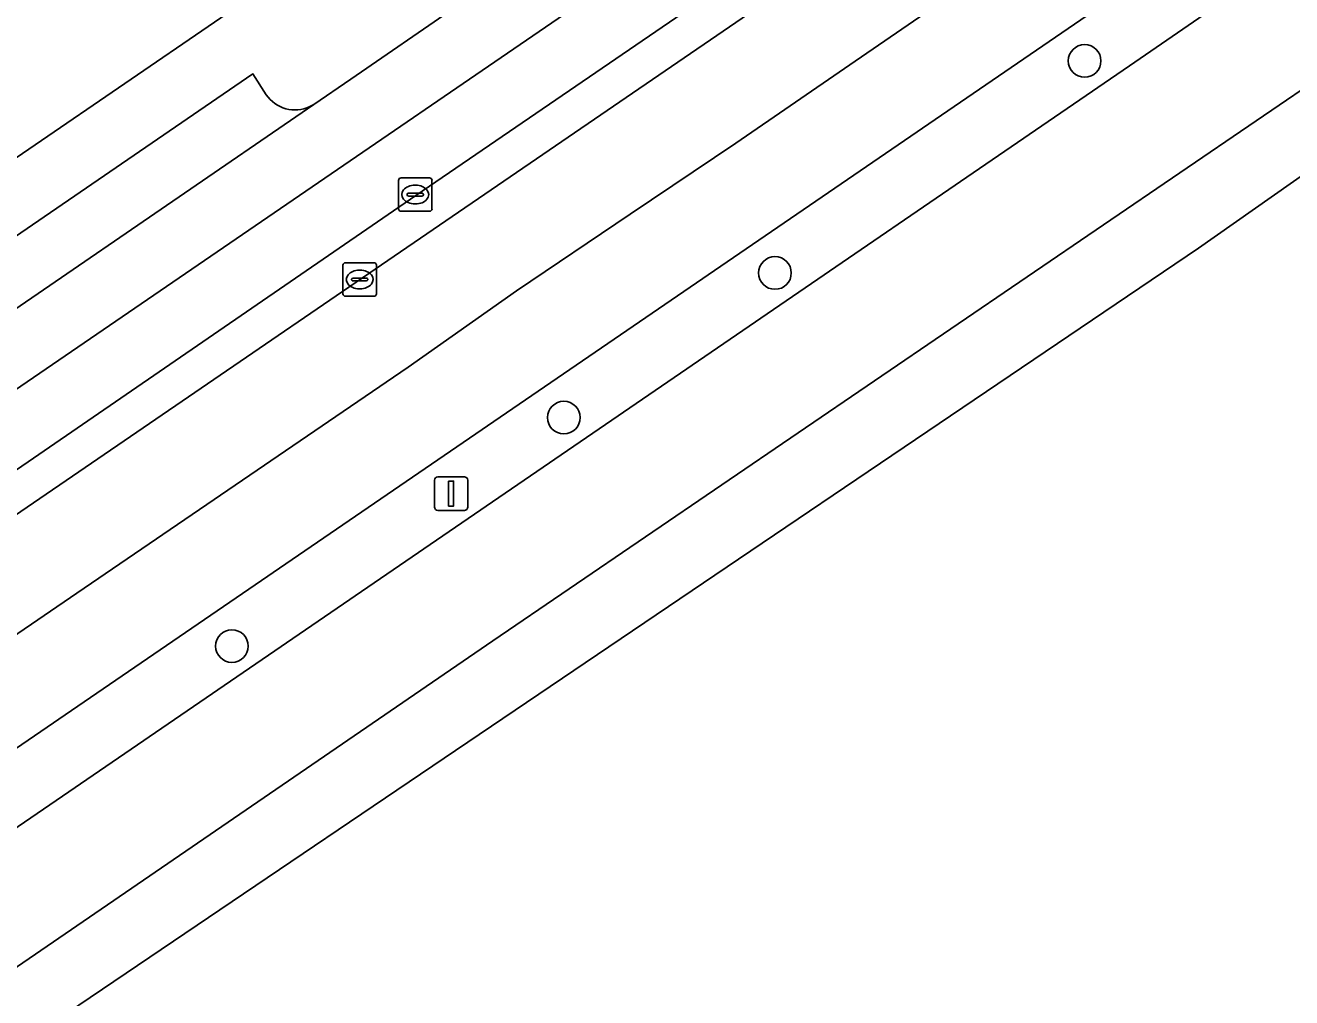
# Model space of a CAD drawing. Extents: x 157445 to 158888, y 383061 to 384688.
# Drawn here: x 158255.74 to 158293.61, y 383406.77 to 383435.87 of the extents above; entities that cross this region are included whole.
import ezdxf

# ---------------------------------------------------------------- set-up
doc = ezdxf.new("R2010")
doc.units = 0
for name, color, linetype in [('IMGEO_Berm_groen', 7, 'Continuous'), ('IMGEO_Boom', 7, 'Continuous'), ('IMGEO_Erf', 7, 'Continuous'), ('IMGEO_Fietspad_gesloten', 7, 'Continuous'), ('IMGEO_Groenvoorziening', 7, 'Continuous'), ('IMGEO_Haag', 7, 'Continuous'), ('IMGEO_Kolk', 7, 'Continuous'), ('IMGEO_Lichtmast', 7, 'Continuous'), ('IMGEO_OVBaan_gesloten', 7, 'Continuous'), ('IMGEO_Parkeervlak_open', 7, 'Continuous'), ('IMGEO_Rijbaan_lokaal_open', 7, 'Continuous'), ('IMGEO_Rijbaan_regionaal_gesloten', 7, 'Continuous'), ('IMGEO_Voetpad_open', 7, 'Continuous')]:
    doc.layers.add(name, color=color, linetype=linetype)

msp = doc.modelspace()

# ---------------------------------------------------------------- linework, layer by layer
at = {"layer": 'IMGEO_Berm_groen'}
msp.add_lwpolyline([(158221.925, 383388.892), (158288.761, 383434.651), (158292.434, 383437.186), (158297.742, 383440.818), (158298.869, 383441.589), (158297.72, 383443.271), (158292.199, 383439.39), (158253.351, 383412.794), (158220.288, 383390.177), (158147.587, 383340.38), (158131.044, 383329.063), (158130.63, 383328.78), (158121.696, 383323.264), (158114.538, 383319.21), (158116.355, 383316.875), (158118.236, 383318.161), (158122.571, 383321.116), (158122.69, 383320.962), (158147.648, 383338.001)], close=True, dxfattribs=at)
at = {"layer": 'IMGEO_Boom'}
for centre in [(158287.422, 383434.801), (158278.16, 383428.456), (158271.845, 383424.129), (158261.917, 383417.292)]:
    msp.add_circle(centre, 0.489, dxfattribs=at)
at = {"layer": 'IMGEO_Erf'}
msp.add_lwpolyline([(158231.883, 383415.778), (158272.122, 383443.31), (158268.319, 383448.776), (158264.622, 383454.147), (158253.873, 383470.093)], dxfattribs=at)
at = {"layer": 'IMGEO_Fietspad_gesloten'}
for points in [[(158313.544, 383468.837), (158299.555, 383459.239), (158294.595, 383455.342), (158293.325, 383454.222), (158290.156, 383451.51), (158288.457, 383450.118), (158284.731, 383447.338), (158282.771, 383446.021), (158275.325, 383440.907), (158268.575, 383436.39), (158265.469, 383434.255), (158264.364, 383433.502), (158243.266, 383419.033)], [(158187.266, 383378.304), (158283.613, 383444.253), (158285.485, 383445.421)]]:
    msp.add_lwpolyline(points, dxfattribs=at)
at = {"layer": 'IMGEO_Groenvoorziening'}
for points in [[(158248.84, 383416.701), (158278.53, 383437.014), (158282.685, 383439.867), (158290.446, 383445.197), (158291.741, 383446.132), (158293.116, 383447.183)], [(158282.059, 383440.783), (158279.382, 383438.959), (158267.42, 383430.778), (158253.835, 383421.451)]]:
    msp.add_lwpolyline(points, dxfattribs=at)
at = {"layer": 'IMGEO_Haag'}
for points in [[(158282.059, 383440.783), (158279.382, 383438.959), (158267.42, 383430.778), (158253.835, 383421.451)], [(158097.631, 383314.81), (158104.807, 383319.769), (158115.926, 383327.372), (158122.206, 383331.037), (158124.828, 383332.496), (158130.229, 383335.664), (158132.829, 383337.348), (158135.426, 383339.03), (158135.445, 383339.043), (158145.556, 383345.975), (158161.638, 383357.025), (158178.512, 383368.554), (158196.488, 383380.88), (158218.524, 383395.939), (158231.113, 383404.563), (158248.84, 383416.701), (158278.53, 383437.014)]]:
    msp.add_lwpolyline(points, dxfattribs=at)
at = {"layer": 'IMGEO_Kolk'}
for p, q in [((158266.975, 383431.302), (158267.827, 383431.302)), ((158266.9, 383430.376), (158266.9, 383431.228)), ((158267.388, 383431.082), (158267.413, 383431.082)), ((158267.901, 383431.228), (158267.901, 383430.376)), ((158267.159, 383430.796), (158267.159, 383430.808)), ((158267.597, 383430.759), (158267.199, 383430.759)), ((158267.202, 383430.845), (158267.6, 383430.845)), ((158267.411, 383430.522), (158267.386, 383430.522)), ((158267.643, 383430.808), (158267.643, 383430.796)), ((158267.827, 383430.302), (158266.975, 383430.302)), ((158265.238, 383427.835), (158265.238, 383428.687)), ((158265.313, 383428.761), (158266.165, 383428.761)), ((158266.239, 383428.687), (158266.239, 383427.835)), ((158265.497, 383428.255), (158265.497, 383428.267)), ((158265.935, 383428.218), (158265.537, 383428.218)), ((158265.54, 383428.304), (158265.938, 383428.304)), ((158265.726, 383428.541), (158265.751, 383428.541)), ((158265.981, 383428.267), (158265.981, 383428.255)), ((158265.749, 383427.981), (158265.724, 383427.981)), ((158266.165, 383427.761), (158265.313, 383427.761))]:
    msp.add_line(p, q, dxfattribs=at)
for points in [[(158266.975, 383431.302), (158267.827, 383431.302)], [(158266.9, 383430.376), (158266.9, 383431.228)], [(158267.901, 383431.228), (158267.901, 383430.376)], [(158267.827, 383430.302), (158266.975, 383430.302)], [(158265.238, 383427.835), (158265.238, 383428.687)], [(158265.313, 383428.761), (158266.165, 383428.761)], [(158266.239, 383428.687), (158266.239, 383427.835)], [(158266.165, 383427.761), (158265.313, 383427.761)]]:
    msp.add_lwpolyline(points, dxfattribs=at)
for centre, radius, start, end in [((158266.977, 383431.226), 0.0765, 91.552, 178.448), ((158266.977, 383431.226), 0.0765, 91.552, 178.448), ((158267.825, 383431.226), 0.0765, 1.552, 88.448), ((158267.825, 383431.226), 0.0765, 1.552, 88.448), ((158267.199, 383430.805), 0.0403, 85.8775, 175.7526), ((158267.196, 383430.795), 0.0366, 178.938, 274.7102), ((158267.6, 383430.802), 0.043, 264.8664, 352.4533), ((158267.604, 383430.807), 0.0386, 1.7309, 96.639), ((158266.977, 383430.378), 0.0765, 181.552, 268.448), ((158266.977, 383430.378), 0.0765, 181.552, 268.448), ((158267.825, 383430.378), 0.0765, 271.552, 358.448), ((158267.825, 383430.378), 0.0765, 271.552, 358.448), ((158265.315, 383428.685), 0.0765, 91.552, 178.448), ((158265.315, 383428.685), 0.0765, 91.552, 178.448), ((158266.163, 383428.685), 0.0765, 1.552, 88.448), ((158266.163, 383428.685), 0.0765, 1.552, 88.448), ((158265.537, 383428.264), 0.0403, 85.8775, 175.7526), ((158265.534, 383428.254), 0.0366, 178.938, 274.7102), ((158265.938, 383428.261), 0.043, 264.8664, 352.4533), ((158265.942, 383428.266), 0.0386, 1.7309, 96.639), ((158265.315, 383427.837), 0.0765, 181.552, 268.448), ((158265.315, 383427.837), 0.0765, 181.552, 268.448), ((158266.163, 383427.837), 0.0765, 271.552, 358.448), ((158266.163, 383427.837), 0.0765, 271.552, 358.448)]:
    msp.add_arc(centre, radius, start, end, dxfattribs=at)
for centre, major_axis, ratio, start_param, end_param in [((158267.387, 383430.802), (-0.387, 0.002), 0.722429, 4.712389, 7.853982), ((158267.412, 383430.802), (-0.39, 0.002), 0.717154, 1.570796, 4.712389), ((158265.725, 383428.261), (-0.387, 0.002), 0.722429, 4.712389, 7.853982), ((158265.75, 383428.261), (-0.39, 0.002), 0.717154, 1.570796, 4.712389)]:
    msp.add_ellipse(centre, major_axis=major_axis, ratio=ratio, start_param=start_param, end_param=end_param, dxfattribs=at)
at = {"layer": 'IMGEO_Lichtmast'}
for p, q in [((158267.979, 383421.454), (158267.979, 383422.254)), ((158267.979, 383422.254), (158267.979, 383421.454)), ((158268.079, 383422.354), (158268.869, 383422.354)), ((158268.869, 383422.354), (158268.079, 383422.354)), ((158268.969, 383422.254), (158268.969, 383421.454)), ((158268.969, 383421.454), (158268.969, 383422.254)), ((158268.869, 383421.354), (158268.079, 383421.354)), ((158268.079, 383421.354), (158268.869, 383421.354))]:
    msp.add_line(p, q, dxfattribs=at)
msp.add_lwpolyline([(158268.399, 383422.229), (158268.549, 383422.229), (158268.549, 383421.479), (158268.399, 383421.479), (158268.399, 383422.229)], dxfattribs=at)
for centre, start, end in [((158268.079, 383422.254), 90, 180), ((158268.079, 383422.254), 90, 180), ((158268.869, 383422.254), 0, 90), ((158268.869, 383422.254), 360, 90), ((158268.079, 383421.454), 180, 270), ((158268.079, 383421.454), 180, 270), ((158268.869, 383421.454), 270, 0), ((158268.869, 383421.454), 270, 0)]:
    msp.add_arc(centre, 0.1, start, end, dxfattribs=at)
at = {"layer": 'IMGEO_OVBaan_gesloten'}
for points in [[(158230.256, 383390.412), (158269.724, 383417.452), (158306.253, 383442.35), (158337.159, 383463.965), (158337.138, 383463.995), (158335.096, 383466.901)], [(158331.901, 383464.636), (158328.51, 383462.289), (158325.142, 383459.923), (158317.562, 383454.686), (158309.939, 383449.447), (158306.946, 383447.361), (158303.975, 383445.321), (158303.874, 383445.264), (158303.988, 383445.087), (158298.869, 383441.589), (158297.742, 383440.818), (158292.434, 383437.186), (158288.761, 383434.651), (158221.925, 383388.892)]]:
    msp.add_lwpolyline(points, dxfattribs=at)
msp.add_lwpolyline([(158105.383, 383303.781), (158135.353, 383324.049), (158142.057, 383328.583), (158290.829, 383429.195), (158320.176, 383449.816), (158338.196, 383462.478), (158337.159, 383463.965), (158306.253, 383442.35), (158269.724, 383417.452), (158230.256, 383390.412), (158196.708, 383367.445), (158164.294, 383345.275), (158134.65, 383324.869), (158121.592, 383315.968), (158104.891, 383304.477)], close=True, dxfattribs=at)
at = {"layer": 'IMGEO_Parkeervlak_open'}
msp.add_lwpolyline([(158243.266, 383419.033), (158264.364, 383433.502), (158264.325, 383433.478), (158264.244, 383433.434), (158264.16, 383433.398), (158264.072, 383433.37), (158263.983, 383433.35), (158263.892, 383433.337), (158263.8, 383433.333), (158263.709, 383433.337), (158263.618, 383433.35), (158263.528, 383433.37), (158263.441, 383433.398), (158263.357, 383433.434), (158263.276, 383433.477), (158263.199, 383433.528), (158263.127, 383433.585), (158263.061, 383433.648), (158263, 383433.717), (158262.946, 383433.791), (158262.546, 383434.413), (158248.649, 383424.903)], dxfattribs=at)
at = {"layer": 'IMGEO_Rijbaan_lokaal_open'}
for points in [[(158283.613, 383444.253), (158187.266, 383378.304)], [(158233.587, 383407.607), (158253.835, 383421.451), (158267.42, 383430.778), (158279.382, 383438.959), (158282.059, 383440.783)]]:
    msp.add_lwpolyline(points, dxfattribs=at)
at = {"layer": 'IMGEO_Rijbaan_regionaal_gesloten'}
for points in [[(158240.844, 383407.647), (158257.282, 383418.872), (158267.19, 383425.638), (158270.426, 383427.924), (158273.826, 383430.212), (158276.994, 383432.342), (158280.398, 383434.686), (158283.702, 383436.961), (158287.1, 383439.3), (158290.228, 383441.498), (158293.529, 383443.859), (158296.614, 383446.129), (158299.822, 383448.579), (158302.887, 383451.135), (158305.952, 383453.691), (158309.25, 383456.441), (158315.614, 383461.749), (158323.86, 383467.725)], [(158323.86, 383467.725), (158315.614, 383461.749), (158309.25, 383456.441), (158305.952, 383453.691), (158302.887, 383451.135), (158299.822, 383448.579), (158296.614, 383446.129), (158293.529, 383443.859), (158290.228, 383441.498), (158287.1, 383439.3), (158283.702, 383436.961), (158280.398, 383434.686), (158276.994, 383432.342), (158273.826, 383430.212), (158270.426, 383427.924), (158267.19, 383425.638), (158257.282, 383418.872), (158240.844, 383407.647)], [(158313.757, 383464.081), (158312.785, 383463.319), (158300.651, 383453.33), (158300.509, 383453.175), (158296.578, 383449.947), (158294.854, 383448.545), (158293.116, 383447.183), (158291.741, 383446.132), (158290.446, 383445.197), (158282.685, 383439.867), (158278.53, 383437.014), (158248.84, 383416.701)], [(158253.351, 383412.794), (158292.199, 383439.39), (158297.72, 383443.271), (158302.726, 383447.036), (158305.063, 383448.954), (158307.36, 383450.9), (158308.988, 383452.291)]]:
    msp.add_lwpolyline(points, dxfattribs=at)
at = {"layer": 'IMGEO_Voetpad_open'}
for points in [[(158272.122, 383443.31), (158231.883, 383415.778)], [(158248.649, 383424.903), (158262.546, 383434.413), (158262.946, 383433.791), (158263, 383433.717), (158263.061, 383433.648), (158263.127, 383433.585), (158263.199, 383433.528), (158263.276, 383433.477), (158263.357, 383433.434), (158263.441, 383433.398), (158263.528, 383433.37), (158263.618, 383433.35), (158263.709, 383433.337), (158263.8, 383433.333), (158263.892, 383433.337), (158263.983, 383433.35), (158264.072, 383433.37), (158264.16, 383433.398), (158264.244, 383433.434), (158264.325, 383433.478), (158264.364, 383433.502), (158265.469, 383434.255), (158268.575, 383436.39)]]:
    msp.add_lwpolyline(points, dxfattribs=at)

doc.saveas('drawing.dxf')
